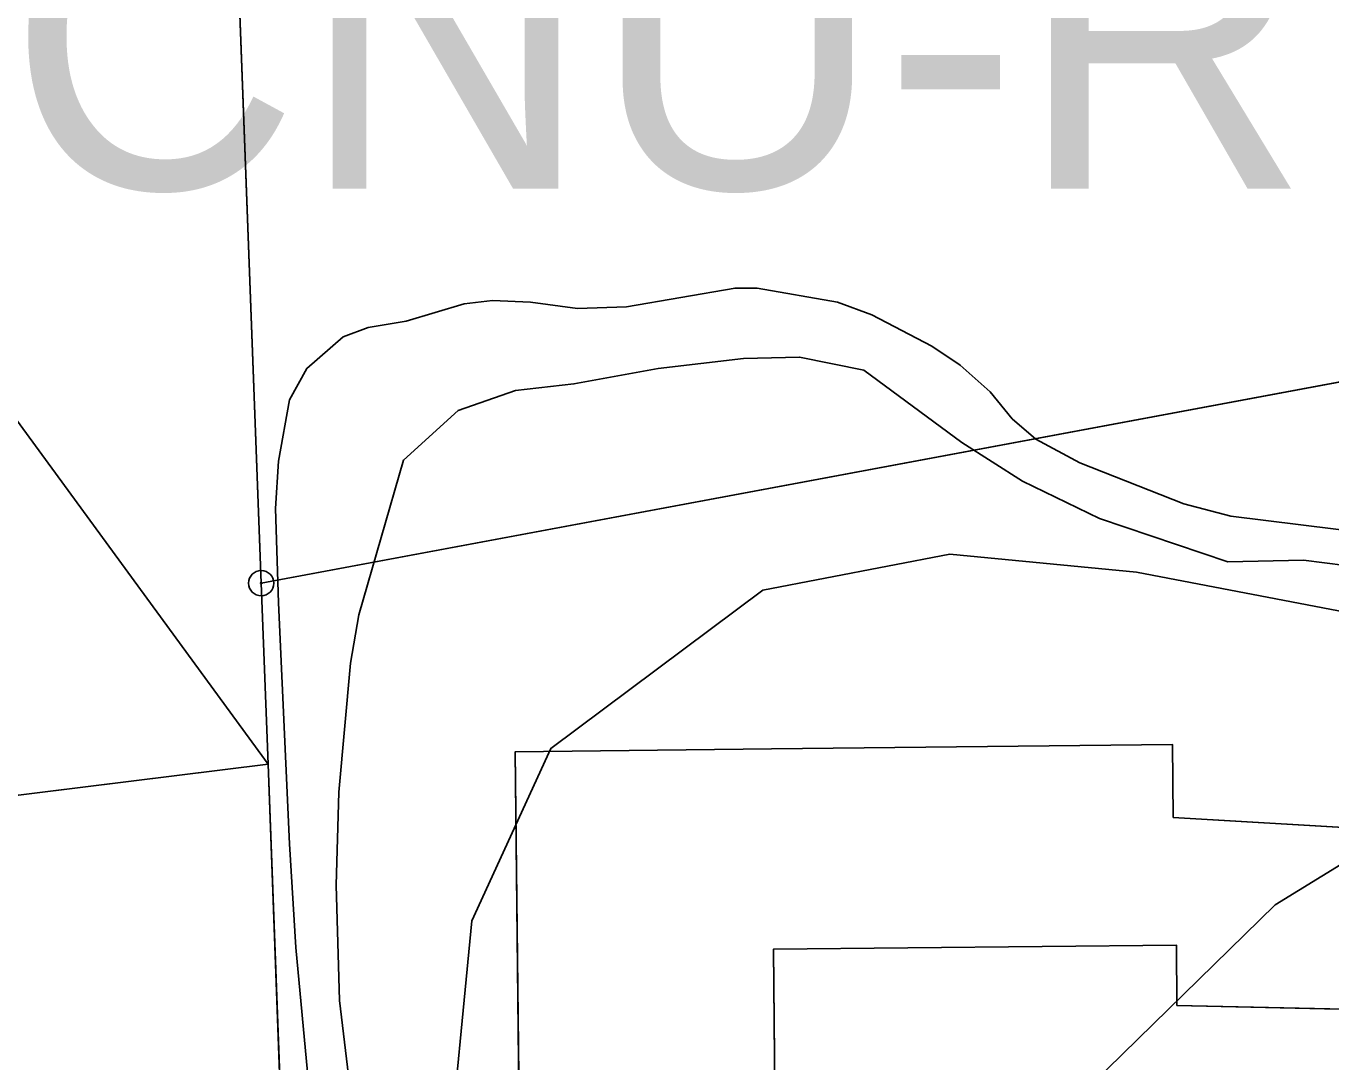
# Model space of a CAD drawing. Extents: x -706130 to -698555, y -971544 to -967260.
# Drawn here: x -704286.3 to -704234.5, y -970039.3 to -969998.2 of the extents above; entities that cross this region are included whole.
import ezdxf

# ---------------------------------------------------------------- set-up
doc = ezdxf.new("R2010")
doc.units = 0
for name, color, linetype in [('BPEJ hranice S', 7, 'Continuous'), ('BPEJ I-II trida ochrany S', 7, 'Continuous'), ('Docházková izochrona - BUS S', 7, 'Continuous'), ('Docházková izochrona - VLAK N', 7, 'Continuous'), ('Hranice intravilán', 7, 'Continuous'), ('KN_Budovy', 7, 'Continuous'), ('KN_Hranice_parcel', 7, 'Continuous'), ('KN_Hranice_parcel_vnitrni_kresba', 7, 'Continuous'), ('KN_Polygon parcely', 7, 'Continuous'), ('KN_POZEMKY_13_ZASTAVENA PLOCHA', 7, 'Continuous'), ('KN_POZEMKY_7_TTP', 7, 'Continuous'), ('KN_Značky bodu BP', 7, 'Continuous'), ('Koridor pro revitalizaci a rozvolneni toku N', 7, 'Continuous'), ('Koridor pro revitalizaci a rozvolneni toku N ŠRAFY', 7, 'Continuous'), ('Koridor pro revitalizaci a rozvolneni toku popis N', 7, 'Continuous'), ('Plochy smíšené nezastavěného území všeobecné S', 7, 'Continuous'), ('Plochy smíšené obytné venkovské S', 7, 'Continuous'), ('Regulační bloky v krajině S', 7, 'Continuous'), ('Regulační bloky zastavěné S', 7, 'Continuous'), ('VPO pro zvysovani retencnich schopnosti uzemi_obrys N', 7, 'Continuous'), ('VPO pro zvysovani retencnich schopnosti uzemi_plocha N', 7, 'Continuous'), ('VÝŠKOPIS_vrstevnice hlavní', 7, 'Continuous'), ('Zastavene uzemi N', 7, 'Continuous'), ('Zastavene uzemi plochy N', 7, 'Continuous'), ('Záplavové území stanovene S', 7, 'Continuous'), ('Záplavového území_aktivní zóna S', 7, 'Continuous')]:
    doc.layers.add(name, color=color, linetype=linetype)

msp = doc.modelspace()

# ---------------------------------------------------------------- linework, layer by layer
at = {"layer": 'BPEJ hranice S'}
msp.add_lwpolyline([(-704231.944, -970030.101), (-704236.746, -970033.05), (-704250.684, -970046.683), (-704262.658, -970058.435), (-704267.099, -970062.795), (-704272.175, -970069.016), (-704289.09, -970089.752), (-704292.154, -970094.088), (-704301.02, -970106.64), (-704305.506, -970112.991), (-704308.371, -970116.142), (-704315.893, -970124.421), (-704317.877, -970126.604), (-704320.992, -970130.033), (-704322.312, -970131.353), (-704329.974, -970139.019)], dxfattribs=at)
at = {"layer": 'BPEJ I-II trida ochrany S'}
for p, q in [((-704256.74, -970026.86), (-704240.82, -970026.68)), ((-704240.82, -970026.68), (-704240.79, -970029.58)), ((-704266.92, -970026.98), (-704256.74, -970026.86)), ((-704266.6, -970055.02), (-704266.92, -970026.98)), ((-704240.79, -970029.58), (-704231.945, -970030.102))]:
    msp.add_line(p, q, dxfattribs=at)
at = {"layer": 'Docházková izochrona - BUS S'}
msp.add_arc((-704361.829, -969946.93), 400, 155.51821, 17.33949, dxfattribs=at)
at = {"layer": 'Docházková izochrona - VLAK N'}
msp.add_circle((-704165.451, -969778.767), 800, dxfattribs=at)
at = {"layer": 'Hranice intravilán'}
msp.add_lwpolyline([(-704339.02, -969982.75), (-704327.3, -970012.68), (-704343.12, -970017.7), (-704336.27, -970039.08), (-704329.93, -970052.55), (-704313.96, -970043.08), (-704312.67, -970048.22), (-704305.29, -970059.69), (-704304.74, -970061.97), (-704302.9, -970069.53), (-704300.3, -970068.99), (-704295.56, -970068.02), (-704288.02, -970065.08), (-704287.5, -970066.36), (-704275.4, -970062.93), (-704276.73, -970027.47), (-704277, -970020.28), (-704215.51, -970008.81)], dxfattribs=at)
at = {"layer": 'KN_Budovy'}
msp.add_lwpolyline([(-704240.82, -970026.68), (-704256.74, -970026.86), (-704266.92, -970026.98), (-704266.6, -970055.02), (-704259.07, -970054.95), (-704256.47, -970054.92), (-704256.66, -970034.81), (-704240.66, -970034.65), (-704240.64, -970037.05), (-704224.22, -970037.42), (-704223.83, -970052.41), (-704228.82, -970052.55), (-704228.64, -970059.54), (-704223.61, -970059.41), (-704217.6, -970059.25), (-704210.5, -970059.06), (-704210.69, -970051.96), (-704210.81, -970047.51), (-704211.22, -970031.9), (-704215.88, -970032.03), (-704223.12, -970032.22), (-704223.16, -970030.62), (-704240.79, -970029.58)], close=True, dxfattribs=at)
at = {"layer": 'KN_Hranice_parcel'}
for p, q in [((-704278.09, -969991.3), (-704277, -970020.28)), ((-704277, -970020.28), (-704276.73, -970027.47)), ((-704276.73, -970027.47), (-704295.5, -970029.8)), ((-704276.73, -970027.47), (-704275.4, -970062.93))]:
    msp.add_line(p, q, dxfattribs=at)
for points in [[(-704204.03, -970027.51), (-704215.51, -970008.81), (-704277, -970020.28)], [(-704215.88, -970032.03), (-704223.12, -970032.22), (-704223.16, -970030.62), (-704240.79, -970029.58), (-704240.82, -970026.68), (-704256.74, -970026.86), (-704266.92, -970026.98), (-704266.6, -970055.02), (-704268.88, -970061.09)]]:
    msp.add_lwpolyline(points, dxfattribs=at)
at = {"layer": 'KN_Hranice_parcel_vnitrni_kresba'}
for p, q in [((-704240.66, -970034.65), (-704256.66, -970034.81)), ((-704256.47, -970054.92), (-704256.66, -970034.81)), ((-704240.64, -970037.05), (-704240.66, -970034.65)), ((-704240.64, -970037.05), (-704224.22, -970037.42))]:
    msp.add_line(p, q, dxfattribs=at)
at = {"layer": 'KN_Polygon parcely'}
for points in [[(-704094.81, -970059.68), (-704100.68, -970046.76), (-704137.08, -970012.83), (-704142, -969997.56), (-704144.17, -969997.74), (-704154.77, -969997.14), (-704172.23, -969990.86), (-704204.16, -969975.37), (-704278.09, -969991.3), (-704277, -970020.28), (-704215.51, -970008.81), (-704204.03, -970027.51), (-704195.49, -970049.12)], [(-704309.37, -969998.04), (-704309.18, -970004.65), (-704306.78, -970016.28), (-704300.48, -970028.26), (-704299.25, -970030.39), (-704295.5, -970029.8), (-704276.73, -970027.47), (-704277, -970020.28), (-704278.09, -969991.3)], [(-704204.03, -970027.51), (-704215.51, -970008.81), (-704277, -970020.28), (-704276.73, -970027.47), (-704275.4, -970062.93), (-704268.88, -970061.09), (-704266.6, -970055.02), (-704266.92, -970026.98), (-704256.74, -970026.86), (-704240.82, -970026.68), (-704240.79, -970029.58), (-704223.16, -970030.62), (-704223.12, -970032.22), (-704215.88, -970032.03), (-704214.37, -970030.77), (-704211.41, -970029.39)], [(-704247.4, -970054.36), (-704252.87, -970061.74), (-704235.85, -970069.61), (-704217.55, -970070.65), (-704217.6, -970059.25), (-704210.5, -970059.06), (-704210.69, -970051.96), (-704210.81, -970047.51), (-704211.22, -970031.9), (-704215.88, -970032.03), (-704223.12, -970032.22), (-704223.16, -970030.62), (-704240.79, -970029.58), (-704240.82, -970026.68), (-704256.74, -970026.86), (-704266.92, -970026.98), (-704266.6, -970055.02), (-704268.88, -970061.09), (-704259.62, -970057.14), (-704259.07, -970054.95), (-704256.47, -970054.92), (-704253.88, -970053.48)], [(-704286.42, -970056.27), (-704286.95, -970063.22), (-704288.02, -970065.08), (-704287.5, -970066.36), (-704275.4, -970062.93), (-704276.73, -970027.47), (-704295.5, -970029.8), (-704299.25, -970030.39), (-704289.72, -970046.84)]]:
    msp.add_lwpolyline(points, close=True, dxfattribs=at)
at = {"layer": 'KN_POZEMKY_13_ZASTAVENA PLOCHA'}
for p, q in [((-704256.74, -970026.86), (-704240.82, -970026.68)), ((-704240.82, -970026.68), (-704240.79, -970029.58)), ((-704266.92, -970026.98), (-704256.74, -970026.86)), ((-704266.6, -970055.02), (-704266.92, -970026.98)), ((-704240.79, -970029.58), (-704223.16, -970030.62))]:
    msp.add_line(p, q, dxfattribs=at)
at = {"layer": 'KN_POZEMKY_7_TTP'}
for p, q in [((-704277, -970020.28), (-704278.09, -969991.3)), ((-704278.09, -969991.3), (-704277, -970020.28)), ((-704277, -970020.28), (-704215.51, -970008.81)), ((-704215.51, -970008.81), (-704277, -970020.28)), ((-704276.73, -970027.47), (-704277, -970020.28)), ((-704277, -970020.28), (-704276.73, -970027.47)), ((-704240.82, -970026.68), (-704256.74, -970026.86)), ((-704240.79, -970029.58), (-704240.82, -970026.68)), ((-704256.74, -970026.86), (-704266.92, -970026.98)), ((-704266.92, -970026.98), (-704266.6, -970055.02)), ((-704276.73, -970027.47), (-704295.5, -970029.8)), ((-704295.5, -970029.8), (-704276.73, -970027.47)), ((-704275.4, -970062.93), (-704276.73, -970027.47)), ((-704276.73, -970027.47), (-704275.4, -970062.93)), ((-704223.16, -970030.62), (-704240.79, -970029.58))]:
    msp.add_line(p, q, dxfattribs=at)
at = {"layer": 'KN_Značky bodu BP'}
for radius in [0.5, 0.0303]:
    msp.add_circle((-704277, -970020.28), radius, dxfattribs=at)
at = {"layer": 'Koridor pro revitalizaci a rozvolneni toku N'}
msp.add_lwpolyline([(-704313.97, -969994.18), (-704313.49, -969998.92), (-704312.86, -970005.19), (-704310.46, -970017.11), (-704306.18, -970025.68), (-704302.84, -970032.74), (-704293.64, -970055.6), (-704291.17, -970061.73), (-704288.02, -970065.08), (-704287.5, -970066.36), (-704275.4, -970062.93), (-704276.73, -970027.47), (-704289.744, -970009.662), (-704291.702, -969996.128)], dxfattribs=at)
at = {"layer": 'Koridor pro revitalizaci a rozvolneni toku N ŠRAFY'}
msp.add_lwpolyline([(-704313.97, -969994.18), (-704313.49, -969998.92), (-704312.86, -970005.19), (-704310.46, -970017.11), (-704306.18, -970025.68), (-704302.84, -970032.74), (-704293.64, -970055.6), (-704291.17, -970061.73), (-704288.02, -970065.08), (-704287.5, -970066.36), (-704275.4, -970062.93), (-704276.73, -970027.47), (-704289.744, -970009.662), (-704291.702, -969996.128)], dxfattribs=at)
at = {"layer": 'Plochy smíšené nezastavěného území všeobecné S'}
for p, q in [((-704277, -970020.28), (-704215.51, -970008.81)), ((-704276.73, -970027.47), (-704277, -970020.28)), ((-704275.4, -970062.93), (-704276.73, -970027.47))]:
    msp.add_line(p, q, dxfattribs=at)
at = {"layer": 'Plochy smíšené obytné venkovské S'}
for p, q in [((-704215.51, -970008.81), (-704277, -970020.28)), ((-704277, -970020.28), (-704276.73, -970027.47)), ((-704276.73, -970027.47), (-704275.4, -970062.93))]:
    msp.add_line(p, q, dxfattribs=at)
at = {"layer": 'Regulační bloky v krajině S'}
for p, q in [((-704277, -970020.28), (-704215.51, -970008.81)), ((-704276.73, -970027.47), (-704277, -970020.28)), ((-704275.4, -970062.93), (-704276.73, -970027.47))]:
    msp.add_line(p, q, dxfattribs=at)
at = {"layer": 'Regulační bloky zastavěné S'}
for p, q in [((-704215.51, -970008.81), (-704277, -970020.28)), ((-704277, -970020.28), (-704276.73, -970027.47)), ((-704276.73, -970027.47), (-704275.4, -970062.93))]:
    msp.add_line(p, q, dxfattribs=at)
at = {"layer": 'VPO pro zvysovani retencnich schopnosti uzemi_obrys N'}
msp.add_lwpolyline([(-704313.97, -969994.18), (-704313.49, -969998.92), (-704312.86, -970005.19), (-704310.46, -970017.11), (-704306.18, -970025.68), (-704302.84, -970032.74), (-704293.64, -970055.6), (-704291.17, -970061.73), (-704288.02, -970065.08), (-704287.5, -970066.36), (-704275.4, -970062.93), (-704276.73, -970027.47), (-704289.744, -970009.662), (-704291.702, -969996.128)], dxfattribs=at)
at = {"layer": 'VPO pro zvysovani retencnich schopnosti uzemi_plocha N'}
msp.add_lwpolyline([(-704313.97, -969994.18), (-704313.49, -969998.92), (-704312.86, -970005.19), (-704310.46, -970017.11), (-704306.18, -970025.68), (-704302.84, -970032.74), (-704293.64, -970055.6), (-704291.17, -970061.73), (-704288.02, -970065.08), (-704287.5, -970066.36), (-704275.4, -970062.93), (-704276.73, -970027.47), (-704289.744, -970009.662), (-704291.702, -969996.128)], dxfattribs=at)
at = {"layer": 'VÝŠKOPIS_vrstevnice hlavní'}
msp.add_lwpolyline([(-704226.549, -970022.844), (-704242.243, -970019.849), (-704249.662, -970019.135), (-704257.081, -970020.562), (-704265.498, -970026.839), (-704268.637, -970033.688), (-704269.635, -970043.96), (-704268.779, -970050.808), (-704265.498, -970064.505), (-704256.224, -970095.321), (-704250.232, -970122.714), (-704248.235, -970139.835), (-704247.807, -970153.531), (-704248.377, -970160.379), (-704251.801, -970174.076), (-704255.939, -970184.348), (-704267.923, -970204.892)], dxfattribs=at)
at = {"layer": 'Zastavene uzemi N'}
msp.add_lwpolyline([(-704215.51, -970008.81), (-704277, -970020.28), (-704276.73, -970027.47), (-704275.4, -970062.93), (-704287.5, -970066.36), (-704288.02, -970065.08), (-704295.56, -970068.02), (-704291.17, -970061.73), (-704290.66, -970057.13), (-704293.8, -970048.28), (-704304.13, -970029.78), (-704306.18, -970025.68), (-704310.46, -970017.11), (-704312.86, -970005.19), (-704313.49, -969998.92), (-704313.97, -969994.18)], dxfattribs=at)
at = {"layer": 'Zastavene uzemi plochy N'}
msp.add_lwpolyline([(-704215.51, -970008.81), (-704277, -970020.28), (-704276.73, -970027.47), (-704275.4, -970062.93), (-704287.5, -970066.36), (-704288.02, -970065.08), (-704295.56, -970068.02), (-704291.17, -970061.73), (-704290.66, -970057.13), (-704293.8, -970048.28), (-704304.13, -970029.78), (-704306.18, -970025.68), (-704310.46, -970017.11), (-704312.86, -970005.19), (-704313.49, -969998.92), (-704313.97, -969994.18)], dxfattribs=at)
at = {"layer": 'Záplavové území stanovene S'}
msp.add_lwpolyline([(-704273.16, -970042.91), (-704273.897, -970036.853), (-704274.025, -970032.275), (-704273.925, -970028.575), (-704273.46, -970023.46), (-704273.125, -970021.541), (-704271.353, -970015.397), (-704269.177, -970013.427), (-704266.905, -970012.625), (-704264.583, -970012.367), (-704261.239, -970011.761), (-704257.857, -970011.357), (-704255.625, -970011.304), (-704253.073, -970011.823), (-704249.188, -970014.688), (-704246.772, -970016.228), (-704243.711, -970017.711), (-704238.625, -970019.435), (-704235.615, -970019.365), (-704232.285, -970019.785)], dxfattribs=at)
at = {"layer": 'Záplavového území_aktivní zóna S'}
msp.add_lwpolyline([(-704275.125, -970040.125), (-704275.625, -970034.75), (-704275.875, -970030.625), (-704276.312, -970021.062), (-704276.438, -970017.312), (-704276.312, -970015.438), (-704275.875, -970013), (-704275.188, -970011.75), (-704273.75, -970010.5), (-704272.75, -970010.125), (-704271.25, -970009.875), (-704268.938, -970009.188), (-704267.812, -970009.062), (-704266.312, -970009.125), (-704264.438, -970009.375), (-704262.5, -970009.312), (-704258.188, -970008.562), (-704257.312, -970008.562), (-704254.125, -970009.125), (-704252.75, -970009.625), (-704250.375, -970010.875), (-704249.25, -970011.625), (-704248.062, -970012.688), (-704247.188, -970013.75), (-704246.25, -970014.562), (-704244.5, -970015.5), (-704240.375, -970017.125), (-704238.5, -970017.625), (-704232.938, -970018.312)], dxfattribs=at)

# ---------------------------------------------------------------- texts
at = {"layer": 'Koridor pro revitalizaci a rozvolneni toku popis N'}
msp.add_text('CNU-RT03', height=12, dxfattribs=at).set_placement((-704287.066, -970004.619))

doc.saveas('drawing.dxf')
